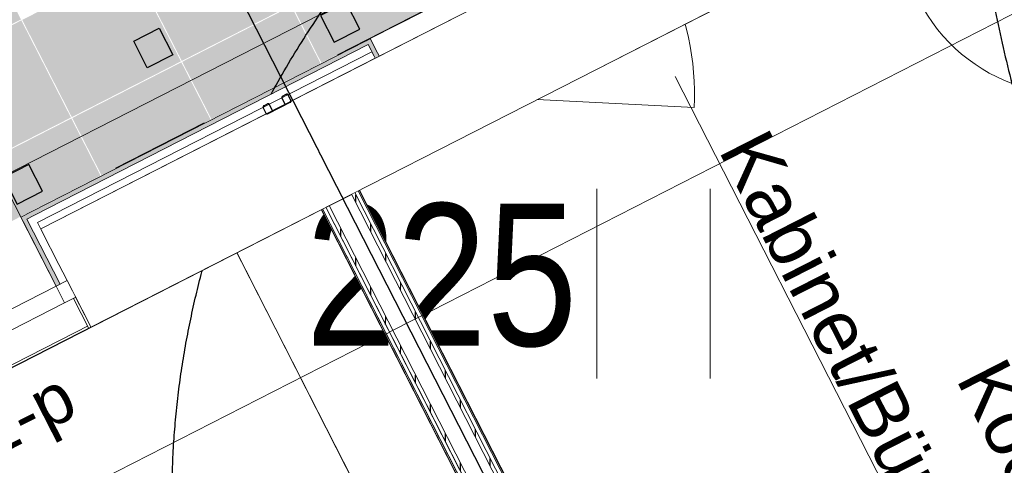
# Model space of a CAD drawing. Header units: metres. Extents: x 538891 to 1080079, y 6588829 to 13178720.
# Tile 685 of 1056: x 539893.23 to 539897.18, y 6589221.22 to 6589223. Entities that reach past the tile are written whole.
import ezdxf

# ---------------------------------------------------------------- set-up
doc = ezdxf.new("R2010")
doc.units = ezdxf.units.M
doc.header["$LTSCALE"] = 0.4
for name, pattern in [('DASHED', [52.916667, 26.458333, -26.458333]), ('Dot & Dashed', [83.78472, 39.6875, -22.048611, 0, -22.048609]), ('Hidden Line', [48.902778, 35.277778, -13.625]), ('Kaitsepiire', [2.5, 1, -1.5]), ('Triple Dashed', [92.604163, 66.145831, -26.458332])]:
    doc.linetypes.add(name, pattern=pattern)
for name, color, linetype in [('AR', 7, 'Continuous'), ('DENDRO', 7, 'Continuous'), ('GEO', 7, 'Continuous'), ('KINO_GRID', 7, 'Continuous'), ('KINO_PINNAKATTED 2', 7, 'Continuous'), ('KINO_VÄIKEEHITISED', 7, 'Continuous')]:
    doc.layers.add(name, color=color, linetype=linetype)
doc.styles.add('Arial', font='arial.ttf')
doc.styles.add('Arial Narrow', font='ARIALN.TTF')
pattern_1 = [(0, (0, 0), (0, 0.075), [1e-05, -0.07499])]
pattern_2 = [(90, (0, 0), (-0.06, 0), [])]

# ---------------------------------------------------------------- blocks, each defined once
blk = doc.blocks.new('HEIN')
at = {"color": 7, "linetype": 'Continuous', "lineweight": 9}
for p, q in [((-0.4551, 0.7611), (-0.4551, -0.7611)), ((0.4551, 0.7611), (0.4551, -0.7611))]:
    blk.add_line(p, q, dxfattribs=at)

msp = doc.modelspace()

# ---------------------------------------------------------------- linework, layer by layer
at = {"layer": 'AR', "color": 7, "linetype": 'Continuous', "lineweight": 9}
msp.add_line((539892.2525, 6589221.2766), (539893.4104, 6589221.8676), dxfattribs=at)
at = {"layer": 'AR', "color": 250, "linetype": 'Continuous', "lineweight": 9, "true_color": 0x333333, "flags": 128}
msp.add_lwpolyline([(539893.5949, 6589194.9504), (539899.8386, 6589198.1372), (539891.2747, 6589214.9149), (539896.4144, 6589217.5383), (539894.0855, 6589222.1013), (539894.4239, 6589222.274), (539910.3228, 6589230.3888)], dxfattribs=at)
msp.add_lwpolyline([(539893.5949, 6589194.9504), (539899.8386, 6589198.1372), (539891.2747, 6589214.9149), (539896.4144, 6589217.5383), (539894.0855, 6589222.1013), (539894.4239, 6589222.274), (539910.3228, 6589230.3888)], dxfattribs=at)
msp.add_lwpolyline([(539893.5949, 6589194.9504), (539899.8386, 6589198.1372), (539891.2747, 6589214.9149), (539896.4144, 6589217.5383), (539894.0855, 6589222.1013), (539894.4239, 6589222.274), (539910.3228, 6589230.3888)], dxfattribs=at)
msp.add_lwpolyline([(539893.5949, 6589194.9504), (539899.8386, 6589198.1372), (539891.2747, 6589214.9149), (539896.4144, 6589217.5383), (539894.0855, 6589222.1013), (539894.4239, 6589222.274), (539910.3228, 6589230.3888)], dxfattribs=at)
msp.add_lwpolyline([(539893.5949, 6589194.9504), (539899.8386, 6589198.1372), (539891.2747, 6589214.9149), (539896.4144, 6589217.5383), (539894.0855, 6589222.1013), (539894.4239, 6589222.274), (539910.3228, 6589230.3888)], dxfattribs=at)
msp.add_lwpolyline([(539893.5949, 6589194.9504), (539899.8386, 6589198.1372), (539891.2747, 6589214.9149), (539896.4144, 6589217.5383), (539894.0855, 6589222.1013), (539894.4239, 6589222.274), (539910.3228, 6589230.3888)], dxfattribs=at)
at = {"layer": 'AR', "color": 253, "linetype": 'Continuous', "lineweight": 25, "true_color": 0xa3b799, "flags": 128}
msp.add_lwpolyline([(539897.2906, 6589223.6965), (539894.5932, 6589222.3197), (539896.0616, 6589219.4428), (539898.759, 6589220.8196)], close=True, dxfattribs=at)
at = {"layer": 'AR', "color": 7, "linetype": 'Continuous', "lineweight": 9, "flags": 128}
for points in [[(539897.2906, 6589223.6965), (539894.5932, 6589222.3197), (539896.0616, 6589219.4428), (539898.759, 6589220.8196)], [(539894.4417, 6589222.2424), (539891.3497, 6589220.6642), (539893.5455, 6589216.3622), (539896.6375, 6589217.9404)]]:
    msp.add_lwpolyline(points, close=True, dxfattribs=at)
at = {"layer": 'AR', "color": 253, "linetype": 'Continuous', "lineweight": 25, "true_color": 0xacaca6, "flags": 128}
msp.add_lwpolyline([(539894.4417, 6589222.2424), (539891.3497, 6589220.6642), (539893.5455, 6589216.3622), (539896.6375, 6589217.9404)], close=True, dxfattribs=at)
at = {"layer": 'AR', "color": 7, "linetype": 'Hidden Line', "lineweight": 9, "flags": 128}
msp.add_lwpolyline([(539891.2871, 6589214.8918), (539896.4264, 6589217.5149), (539894.0974, 6589222.0779), (539893.6342, 6589221.8415), (539888.9581, 6589219.4548)], close=True, dxfattribs=at)
at = {"layer": 'AR', "color": 7, "linetype": 'Continuous', "lineweight": 9}
msp.add_arc((539897.463, 6589223.4027), 0.7, 207.0398, 297.0398, dxfattribs=at)
at = {"layer": 'DENDRO', "color": 30, "linetype": 'Continuous', "lineweight": 25, "true_color": 0xff7f00}
msp.add_open_spline([(539903.0423, 6589227.3064), (539904.0622, 6589226.6874), (539905.3501, 6589224.5994), (539905.5409, 6589222.2209), (539904.5836, 6589220.1893), (539902.7346, 6589219.0489), (539900.4894, 6589219.1053), (539898.4497, 6589220.3434), (539897.1618, 6589222.4314), (539896.971, 6589224.8099), (539897.9283, 6589226.8415), (539899.7773, 6589227.9819), (539902.0225, 6589227.9255), (539903.0423, 6589227.3064)], degree=2, dxfattribs=at)
at = {"layer": 'DENDRO', "color": 82, "linetype": 'Continuous', "lineweight": 25, "true_color": 0x33cc00}
msp.add_open_spline([(539896.6663, 6589224.4293), (539896.6395, 6589224.426), (539896.6126, 6589224.4226), (539896.1098, 6589224.3544), (539895.0521, 6589223.8198), (539894.3427, 6589222.9377), (539893.9903, 6589222.1836), (539893.8203, 6589221.3073), (539893.8766, 6589220.3868), (539894.1593, 6589219.5194), (539894.8775, 6589218.4187), (539896.1184, 6589217.7018), (539897.0745, 6589217.5717), (539897.5175, 6589217.6135), (539897.9589, 6589217.6797), (539898.86, 6589218.0382), (539899.617, 6589218.7907), (539900.036, 6589219.4652), (539900.3047, 6589220.2878), (539900.3646, 6589221.1982), (539900.192, 6589222.1043), (539899.5971, 6589223.3263), (539898.3712, 6589224.2299), (539897.2232, 6589224.489), (539896.72, 6589224.436), (539896.6932, 6589224.4327), (539896.6663, 6589224.4293)], degree=2, knots=[0, 0, 0, 0.002527, 0.002527, 0.049905, 0.097283, 0.144661, 0.192039, 0.239417, 0.286795, 0.334173, 0.381551, 0.428929, 0.476307, 0.523685, 0.571064, 0.618442, 0.66582, 0.713198, 0.760576, 0.807954, 0.855332, 0.90271, 0.950088, 0.997466, 0.997466, 1, 1, 1], dxfattribs=at)
at = {"layer": 'KINO_GRID', "color": 254, "linetype": 'Continuous', "true_color": 0xe6e6e6}
for points in [[(539891.2218, 6589222.5864), (539891.2673, 6589222.4974), (539894.317, 6589224.1662), (539894.3625, 6589224.0771)], [(539896.2415, 6589196.8039), (539896.3306, 6589196.8494), (539882.8141, 6589223.1115), (539882.9031, 6589223.157)]]:
    msp.add_solid(points, dxfattribs=at)
at = {"layer": 'KINO_PINNAKATTED 2', "color": 9, "linetype": 'Continuous', "true_color": 0xd9c4ab}
msp.add_solid([(539875.2348, 6589222.454), (539874.6299, 6589223.6385), (539897.435, 6589233.7851), (539896.8304, 6589234.9697)], dxfattribs=at)
at = {"layer": 'KINO_PINNAKATTED 2', "color": 254, "linetype": 'Continuous', "true_color": 0xd4dae2}
for points in [[(539893.881, 6589222.8389), (539894.3191, 6589223.0625), (539893.6819, 6589223.229), (539894.12, 6589223.4526)], [(539892.7968, 6589222.7818), (539893.2349, 6589223.0054), (539892.5977, 6589223.1719), (539893.0357, 6589223.3955)], [(539894.4419, 6589222.8308), (539894.88, 6589223.0544), (539894.3245, 6589223.0608), (539894.7626, 6589223.2844)], [(539893.4394, 6589222.6135), (539893.8775, 6589222.8371), (539893.2402, 6589223.0036), (539893.6783, 6589223.2272)], [(539894.0002, 6589222.6054), (539894.4383, 6589222.829), (539893.8828, 6589222.8354), (539894.3209, 6589223.059)], [(539892.9977, 6589222.3881), (539893.4358, 6589222.6117), (539892.7986, 6589222.7782), (539893.2367, 6589223.0018)], [(539893.5586, 6589222.3799), (539893.9967, 6589222.6036), (539893.4412, 6589222.6099), (539893.8793, 6589222.8335)], [(539893.1169, 6589222.1545), (539893.555, 6589222.3781), (539892.9995, 6589222.3845), (539893.4376, 6589222.6081)]]:
    msp.add_solid(points, dxfattribs=at)
at = {"layer": 'KINO_VÄIKEEHITISED', "color": 231, "linetype": 'Kaitsepiire', "lineweight": 25, "true_color": 0xff55cc, "flags": 128}
msp.add_lwpolyline([(539883.5712, 6589220.791), (539887.7173, 6589219.3941), (539895.5273, 6589223.3848), (539896.8559, 6589227.7439), (539894.1546, 6589233.0364), (539888.3206, 6589235.0125), (539882.4821, 6589232.0325), (539880.6278, 6589226.558)], close=True, dxfattribs=at)

# ---------------------------------------------------------------- block references
at = {"layer": 'GEO', "color": 8, "true_color": 0x7d7d7d, "xscale": 0.5, "yscale": 0.5, "zscale": 0.5}
msp.add_blockref('HEIN', (539895.7748, 6589221.9452), dxfattribs=at)

# ---------------------------------------------------------------- texts
at = {"layer": 'AR', "color": 7, "attachment_point": 1, "line_spacing_factor": 1.004016, "style": 'Arial'}
for s, insert, char_height, rotation in [('Kabinet/Büroo', (539896.23, 6589222.5817), 0.22, 297.0398), ('Köök', (539897.1838, 6589221.6636), 0.22, 297.0398), ('VU-202-p', (539892.3183, 6589221.057), 0.2, 27.0398)]:
    msp.add_mtext(s, dxfattribs=dict(at, insert=insert, char_height=char_height, rotation=rotation))
at = {"layer": 'DENDRO', "color": 250, "true_color": 0x333333, "insert": (539894.3789, 6589222.2664), "char_height": 0.57083, "attachment_point": 1, "line_spacing_factor": 2.63829, "style": 'Arial Narrow'}
msp.add_mtext('225', dxfattribs=at)

# ---------------------------------------------------------------- next in the draw order: wipeouts: each hides what was drawn before it
at = {"color": 255, "linetype": 'Continuous', "lineweight": 5}
msp.add_wipeout([(539894.5754, 6589222.3106), (539894.5887, 6589222.3174), (539894.5842, 6589222.3263), (539894.5708, 6589222.3195)], dxfattribs=at).dxf.layer = 'AR'

# ---------------------------------------------------------------- next in the draw order: hatches: boundary and pattern name
at = {"layer": 'AR', "linetype": 'Continuous', "lineweight": 25, "true_color": 0x848484}
h = msp.add_hatch(dxfattribs=at)
h.set_pattern_fill('GYPSUM_0001', color=252, style=0, pattern_type=2)
h.set_pattern_definition(pattern_1)
h.paths.add_polyline_path([(539894.5754, 6589222.3106), (539894.5887, 6589222.3174), (539894.5842, 6589222.3263), (539894.5708, 6589222.3195)])

# ---------------------------------------------------------------- next in the draw order: wipeouts: each hides what was drawn before it
at = {"color": 255, "linetype": 'Continuous', "lineweight": 5}
msp.add_wipeout([(539894.562, 6589222.3038), (539894.5754, 6589222.3106), (539894.5708, 6589222.3195), (539894.5574, 6589222.3127)], dxfattribs=at).dxf.layer = 'AR'

# ---------------------------------------------------------------- next in the draw order: hatches: boundary and pattern name
at = {"layer": 'AR', "linetype": 'Continuous', "lineweight": 25, "true_color": 0x848484}
h = msp.add_hatch(dxfattribs=at)
h.set_pattern_fill('PLYWOOD_0001', color=252, style=0, pattern_type=2)
h.set_pattern_definition(pattern_2)
h.paths.add_polyline_path([(539894.562, 6589222.3038), (539894.5754, 6589222.3106), (539894.5708, 6589222.3195), (539894.5574, 6589222.3127)])

# ---------------------------------------------------------------- next in the draw order: wipeouts: each hides what was drawn before it
at = {"color": 255, "linetype": 'Continuous', "lineweight": 5}
for points in [[(539895.9513, 6589219.6588), (539894.5932, 6589222.3197), (539894.5887, 6589222.3174), (539895.9469, 6589219.6565)], [(539894.4729, 6589222.2583), (539894.562, 6589222.3038), (539894.5574, 6589222.3127), (539894.4684, 6589222.2672)]]:
    msp.add_wipeout(points, dxfattribs=at).dxf.layer = 'AR'

# ---------------------------------------------------------------- next in the draw order: wipeouts: each hides what was drawn before it
for points in [[(539895.9628, 6589219.6253), (539894.5887, 6589222.3174), (539894.5754, 6589222.3106), (539895.9494, 6589219.6185)], [(539894.4596, 6589222.2515), (539894.4729, 6589222.2583), (539894.4684, 6589222.2672), (539894.455, 6589222.2604)]]:
    msp.add_wipeout(points, dxfattribs=at).dxf.layer = 'AR'

# ---------------------------------------------------------------- next in the draw order: hatches: boundary and pattern name
at = {"layer": 'AR', "linetype": 'Continuous', "lineweight": 25, "true_color": 0x848484}
h = msp.add_hatch(dxfattribs=at)
h.set_pattern_fill('GYPSUM_0001', color=252, style=0, pattern_type=2)
h.set_pattern_definition(pattern_1)
h.paths.add_polyline_path([(539895.9628, 6589219.6253), (539894.5887, 6589222.3174), (539894.5754, 6589222.3106), (539895.9494, 6589219.6185)])
h = msp.add_hatch(dxfattribs=at)
h.set_pattern_fill('PLYWOOD_0001', color=252, style=0, pattern_type=2)
h.set_pattern_definition(pattern_2)
h.paths.add_polyline_path([(539894.4596, 6589222.2515), (539894.4729, 6589222.2583), (539894.4684, 6589222.2672), (539894.455, 6589222.2604)])

# ---------------------------------------------------------------- next in the draw order: wipeouts: each hides what was drawn before it
at = {"color": 255, "linetype": 'Continuous', "lineweight": 5}
for points in [[(539895.9494, 6589219.6185), (539894.5754, 6589222.3106), (539894.562, 6589222.3038), (539895.936, 6589219.6117)], [(539894.4462, 6589222.2447), (539894.4596, 6589222.2515), (539894.455, 6589222.2604), (539894.4417, 6589222.2536)]]:
    msp.add_wipeout(points, dxfattribs=at).dxf.layer = 'AR'

# ---------------------------------------------------------------- next in the draw order: hatches: boundary and pattern name
at = {"layer": 'AR', "linetype": 'Continuous', "lineweight": 25, "true_color": 0x848484}
h = msp.add_hatch(dxfattribs=at)
h.set_pattern_fill('PLYWOOD_0001', color=252, style=0, pattern_type=2)
h.set_pattern_definition(pattern_2)
h.paths.add_polyline_path([(539895.9494, 6589219.6185), (539894.5754, 6589222.3106), (539894.562, 6589222.3038), (539895.936, 6589219.6117)])
h = msp.add_hatch(dxfattribs=at)
h.set_pattern_fill('GYPSUM_0001', color=252, style=0, pattern_type=2)
h.set_pattern_definition(pattern_1)
h.paths.add_polyline_path([(539894.4462, 6589222.2447), (539894.4596, 6589222.2515), (539894.455, 6589222.2604), (539894.4417, 6589222.2536)])

# ---------------------------------------------------------------- next in the draw order: wipeouts: each hides what was drawn before it
at = {"color": 255, "linetype": 'Continuous', "lineweight": 5}
msp.add_wipeout([(539896.642, 6589217.9427), (539894.4462, 6589222.2447), (539894.4417, 6589222.2424), (539896.6375, 6589217.9404)], dxfattribs=at).dxf.layer = 'AR'

# ---------------------------------------------------------------- next in the draw order: wipeouts: each hides what was drawn before it
msp.add_wipeout([(539896.6576, 6589217.945), (539894.4596, 6589222.2515), (539894.4462, 6589222.2447), (539896.6442, 6589217.9382)], dxfattribs=at).dxf.layer = 'AR'

# ---------------------------------------------------------------- next in the draw order: hatches: boundary and pattern name
at = {"layer": 'AR', "linetype": 'Continuous', "lineweight": 25, "true_color": 0x848484}
h = msp.add_hatch(dxfattribs=at)
h.set_pattern_fill('GYPSUM_0001', color=252, style=0, pattern_type=2)
h.set_pattern_definition(pattern_1)
h.paths.add_polyline_path([(539896.6576, 6589217.945), (539894.4596, 6589222.2515), (539894.4462, 6589222.2447), (539896.6442, 6589217.9382)])

# ---------------------------------------------------------------- next in the draw order: wipeouts: each hides what was drawn before it
at = {"color": 255, "linetype": 'Continuous', "lineweight": 5}
msp.add_wipeout([(539896.6778, 6589217.9385), (539894.4729, 6589222.2583), (539894.4596, 6589222.2515), (539896.6644, 6589217.9317)], dxfattribs=at).dxf.layer = 'AR'

# ---------------------------------------------------------------- next in the draw order: hatches: boundary and pattern name
at = {"layer": 'AR', "linetype": 'Continuous', "lineweight": 25, "true_color": 0x848484}
h = msp.add_hatch(dxfattribs=at)
h.set_pattern_fill('PLYWOOD_0001', color=252, style=0, pattern_type=2)
h.set_pattern_definition(pattern_2)
h.paths.add_polyline_path([(539896.6778, 6589217.9385), (539894.4729, 6589222.2583), (539894.4596, 6589222.2515), (539896.6644, 6589217.9317)])

# ---------------------------------------------------------------- next in the draw order: linework, layer by layer
at = {"layer": 'AR', "color": 7, "linetype": 'Continuous', "lineweight": 9}
msp.add_line((539894.4417, 6589222.2536), (539894.4462, 6589222.2447), dxfattribs=at)

# ---------------------------------------------------------------- next in the draw order: wipeouts: each hides what was drawn before it
at = {"color": 255, "linetype": 'Continuous', "lineweight": 5}
msp.add_wipeout([(539896.0463, 6589219.3957), (539894.562, 6589222.3038), (539894.4729, 6589222.2583), (539895.9572, 6589219.3502)], dxfattribs=at).dxf.layer = 'AR'

# ---------------------------------------------------------------- next in the draw order: linework, layer by layer
at = {"layer": 'AR', "color": 7, "linetype": 'Continuous', "lineweight": 9}
for p, q in [((539894.5708, 6589222.3195), (539894.5574, 6589222.3127)), ((539894.5842, 6589222.3263), (539894.5708, 6589222.3195)), ((539894.5754, 6589222.3106), (539894.5708, 6589222.3195)), ((539894.5887, 6589222.3174), (539894.5842, 6589222.3263)), ((539895.9514, 6589219.6476), (539894.5887, 6589222.3174)), ((539895.9513, 6589219.6588), (539894.5932, 6589222.3197)), ((539894.5574, 6589222.3127), (539894.4684, 6589222.2672)), ((539894.562, 6589222.3038), (539894.5574, 6589222.3127)), ((539895.936, 6589219.6117), (539894.562, 6589222.3038)), ((539895.9494, 6589219.6185), (539894.5754, 6589222.3106)), ((539894.455, 6589222.2604), (539894.4417, 6589222.2536)), ((539894.4417, 6589222.2424), (539896.6375, 6589217.9404)), ((539894.4462, 6589222.2447), (539896.6442, 6589217.9382)), ((539894.4684, 6589222.2672), (539894.455, 6589222.2604)), ((539894.455, 6589222.2604), (539894.4596, 6589222.2515)), ((539894.4596, 6589222.2515), (539896.6644, 6589217.9317)), ((539894.4684, 6589222.2672), (539894.4729, 6589222.2583)), ((539894.4729, 6589222.2583), (539895.9572, 6589219.3502))]:
    msp.add_line(p, q, dxfattribs=at)
at = {"layer": 'AR', "color": 254, "linetype": 'Continuous', "true_color": 0xe8e8e8}
msp.add_solid([(539894.6299, 6589222.9043), (539894.6217, 6589222.9203), (539893.2872, 6589222.219), (539893.279, 6589222.235)], dxfattribs=at)

# ---------------------------------------------------------------- next in the draw order: wipeouts: each hides what was drawn before it
at = {"color": 255, "linetype": 'Continuous', "lineweight": 5}
msp.add_wipeout([(539893.3017, 6589222.1905), (539894.6445, 6589222.8758), (539894.6299, 6589222.9043), (539893.2872, 6589222.219)], dxfattribs=at).dxf.layer = 'AR'

# ---------------------------------------------------------------- next in the draw order: wipeouts: each hides what was drawn before it
msp.add_wipeout([(539894.659, 6589222.8473), (539894.6445, 6589222.8758), (539893.3017, 6589222.1905), (539893.3163, 6589222.162)], dxfattribs=at).dxf.layer = 'AR'

# ---------------------------------------------------------------- next in the draw order: wipeouts: each hides what was drawn before it
msp.add_wipeout([(539894.6726, 6589222.8206), (539894.659, 6589222.8473), (539893.3163, 6589222.162), (539893.3299, 6589222.1353)], dxfattribs=at).dxf.layer = 'AR'

# ---------------------------------------------------------------- next in the draw order: wipeouts: each hides what was drawn before it
msp.add_wipeout([(539893.4209, 6589221.9571), (539894.7636, 6589222.6424), (539894.7572, 6589222.6549), (539894.7081, 6589222.7511), (539894.6726, 6589222.8206), (539893.3299, 6589222.1353)], dxfattribs=at).dxf.layer = 'AR'

# ---------------------------------------------------------------- next in the draw order: linework, layer by layer
at = {"layer": 'AR', "color": 7, "linetype": 'Continuous', "lineweight": 9}
msp.add_line((539894.5574, 6589222.3127), (539894.4684, 6589222.2672), dxfattribs=at)

# ---------------------------------------------------------------- next in the draw order: wipeouts: each hides what was drawn before it
at = {"color": 255, "linetype": 'Continuous', "lineweight": 5}
for points in [[(539894.5932, 6589222.3197), (539894.859, 6589222.4554), (539894.8545, 6589222.4643), (539894.5886, 6589222.3286)], [(539894.4417, 6589222.2424), (539894.4462, 6589222.2447), (539894.4417, 6589222.2536), (539894.4372, 6589222.2513)]]:
    msp.add_wipeout(points, dxfattribs=at).dxf.layer = 'AR'

# ---------------------------------------------------------------- next in the draw order: wipeouts: each hides what was drawn before it
for points in [[(539894.5887, 6589222.3174), (539894.5932, 6589222.3197), (539894.5886, 6589222.3286), (539894.5842, 6589222.3263)], [(539894.4417, 6589222.2424), (539894.4372, 6589222.2513), (539893.5118, 6589221.779), (539893.5163, 6589221.7701)]]:
    msp.add_wipeout(points, dxfattribs=at).dxf.layer = 'AR'

# ---------------------------------------------------------------- next in the draw order: hatches: boundary and pattern name
at = {"layer": 'AR', "linetype": 'Continuous', "lineweight": 0, "true_color": 0x848484}
msp.add_hatch(color=252, dxfattribs=at).paths.add_polyline_path([(539893.5118, 6589221.779), (539894.8545, 6589222.4643), (539894.7636, 6589222.6424), (539893.4209, 6589221.9571), (539893.4549, 6589221.8903)])
at = {"layer": 'AR', "linetype": 'Continuous', "lineweight": 9, "true_color": 0x6a6a6a}
h = msp.add_hatch(dxfattribs=at)
h.set_pattern_fill('STRUCTURAL_CONCRETE_0001', color=251, style=0, pattern_type=2)
h.set_pattern_definition([(90, (0, 0), (-0.6235383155, 0), [0.060000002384, -0.30000001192]), (90, (-0.3118, 0.18), (-0.6235383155, 0), [0.060000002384, -0.30000001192]), (150, (0, 0), (0.31176915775, 0.54000002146), [0.060000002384, -0.30000001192]), (150, (2e-17, 0.36), (0.31176915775, 0.54000002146), [0.060000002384, -0.30000001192]), (-150, (4e-18, 0.06), (-0.31176915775, 0.54000002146), [0.060000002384, -0.30000001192]), (-150, (3e-17, 0.42), (-0.31176915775, 0.54000002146), [0.060000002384, -0.30000001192]), (90, (-0.06, 4e-18), (-0.1200000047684, 0), [1e-05, -0.299990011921]), (90, (-0.06, 0.12001), (-0.1200000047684, 0), [1e-05, -0.299990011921]), (135, (-0.06, 0.06), (0.0848528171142, 0.0848528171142), [1e-05, -0.239990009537]), (135, (-0.12365, 0.12365), (0.0848528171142, 0.0848528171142), [1e-05, -0.239990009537])])
h.paths.add_polyline_path([(539893.5118, 6589221.779), (539894.8545, 6589222.4643), (539894.7636, 6589222.6424), (539893.4209, 6589221.9571), (539893.4549, 6589221.8903)])

# ---------------------------------------------------------------- next in the draw order: linework, layer by layer
at = {"layer": 'AR', "color": 7, "linetype": 'Continuous', "lineweight": 9}
for p, q in [((539894.5708, 6589222.3195), (539894.5574, 6589222.3127)), ((539894.5842, 6589222.3263), (539894.5708, 6589222.3195)), ((539894.5887, 6589222.3174), (539894.5842, 6589222.3263)), ((539894.455, 6589222.2604), (539894.4417, 6589222.2536)), ((539894.4417, 6589222.2536), (539894.4462, 6589222.2447)), ((539894.4684, 6589222.2672), (539894.455, 6589222.2604))]:
    msp.add_line(p, q, dxfattribs=at)

# ---------------------------------------------------------------- next in the draw order: wipeouts: each hides what was drawn before it
at = {"color": 255, "linetype": 'Continuous', "lineweight": 5}
for points in [[(539894.6378, 6589222.9285), (539894.7241, 6589222.7593), (539894.7081, 6589222.7511), (539894.7572, 6589222.6549), (539894.7661, 6589222.6595), (539894.8679, 6589222.4599), (539896.0169, 6589223.0464), (539895.9151, 6589223.2459), (539895.924, 6589223.2505), (539895.8749, 6589223.3466), (539895.8589, 6589223.3385), (539895.7725, 6589223.5077)], [(539893.2587, 6589222.2044), (539893.3923, 6589221.9426), (539893.4209, 6589221.9571), (539893.3017, 6589222.1905), (539893.2872, 6589222.219)], [(539893.5163, 6589221.7701), (539893.5118, 6589221.779), (539893.4549, 6589221.8903), (539893.446, 6589221.8858), (539893.5074, 6589221.7655)]]:
    msp.add_wipeout(points, dxfattribs=at).dxf.layer = 'AR'

# ---------------------------------------------------------------- next in the draw order: hatches: boundary and pattern name
at = {"layer": 'AR', "linetype": 'Continuous', "lineweight": 0, "true_color": 0xe8e8e8}
for points in [[(539894.6217, 6589222.9203), (539894.6299, 6589222.9043), (539894.7081, 6589222.7511), (539894.7241, 6589222.7593), (539894.6378, 6589222.9285)], [(539893.2345, 6589222.2123), (539893.3763, 6589221.9344), (539893.3923, 6589221.9426), (539893.2587, 6589222.2044), (539893.2872, 6589222.219), (539893.279, 6589222.235)]]:
    msp.add_hatch(color=254, dxfattribs=at).paths.add_polyline_path(points)

# ---------------------------------------------------------------- next in the draw order: linework, layer by layer
at = {"layer": 'AR', "color": 7, "linetype": 'Continuous', "lineweight": 9}
for p, q in [((539895.7725, 6589223.5077), (539894.6378, 6589222.9285)), ((539894.6217, 6589222.9203), (539893.279, 6589222.235)), ((539894.6217, 6589222.9203), (539894.6378, 6589222.9285)), ((539894.6217, 6589222.9203), (539894.6378, 6589222.9285)), ((539894.7241, 6589222.7593), (539894.6378, 6589222.9285)), ((539894.6299, 6589222.9043), (539893.2872, 6589222.219)), ((539894.6445, 6589222.8758), (539893.3017, 6589222.1905)), ((539894.6299, 6589222.9043), (539894.7081, 6589222.7511)), ((539894.659, 6589222.8473), (539893.3163, 6589222.162)), ((539894.6726, 6589222.8206), (539893.3299, 6589222.1353)), ((539894.7081, 6589222.7511), (539894.7241, 6589222.7593)), ((539893.279, 6589222.235), (539893.2345, 6589222.2123)), ((539893.279, 6589222.235), (539893.2345, 6589222.2123)), ((539893.5118, 6589221.779), (539894.4417, 6589222.2536)), ((539893.5163, 6589221.7701), (539894.4417, 6589222.2424)), ((539893.3763, 6589221.9344), (539893.2345, 6589222.2123)), ((539893.2872, 6589222.219), (539893.2587, 6589222.2044)), ((539893.2587, 6589222.2044), (539893.3923, 6589221.9426)), ((539893.3017, 6589222.1905), (539893.4209, 6589221.9571)), ((539893.3763, 6589221.9344), (539892.2184, 6589221.3434)), ((539893.3923, 6589221.9426), (539893.3763, 6589221.9344)), ((539893.4209, 6589221.9571), (539893.3923, 6589221.9426)), ((539893.4209, 6589221.9571), (539893.4549, 6589221.8903)), ((539893.4549, 6589221.8903), (539893.446, 6589221.8858)), ((539893.446, 6589221.8858), (539893.5074, 6589221.7655)), ((539893.5118, 6589221.779), (539893.4549, 6589221.8903)), ((539893.5163, 6589221.7701), (539893.5074, 6589221.7655)), ((539893.5163, 6589221.7701), (539893.5074, 6589221.7655))]:
    msp.add_line(p, q, dxfattribs=at)

# ---------------------------------------------------------------- next in the draw order: wipeouts: each hides what was drawn before it
at = {"color": 255, "linetype": 'Continuous', "lineweight": 5}
msp.add_wipeout([(539894.8679, 6589222.4599), (539894.7661, 6589222.6595), (539894.7572, 6589222.6549), (539894.8545, 6589222.4643), (539894.859, 6589222.4554)], dxfattribs=at).dxf.layer = 'AR'

# ---------------------------------------------------------------- next in the draw order: linework, layer by layer
at = {"layer": 'AR', "color": 7, "linetype": 'Continuous', "lineweight": 9}
for p, q in [((539896.0169, 6589223.0464), (539894.8679, 6589222.4599)), ((539894.7081, 6589222.7511), (539894.7572, 6589222.6549)), ((539894.7636, 6589222.6424), (539893.4209, 6589221.9571)), ((539894.7572, 6589222.6549), (539894.7661, 6589222.6595)), ((539894.8545, 6589222.4643), (539894.7572, 6589222.6549)), ((539894.7661, 6589222.6595), (539894.8679, 6589222.4599)), ((539894.5842, 6589222.3263), (539894.8545, 6589222.4643)), ((539894.5932, 6589222.3197), (539894.859, 6589222.4554)), ((539894.859, 6589222.4554), (539894.8679, 6589222.4599)), ((539894.859, 6589222.4554), (539894.8679, 6589222.4599))]:
    msp.add_line(p, q, dxfattribs=at)

# ---------------------------------------------------------------- next in the draw order: wipeouts: each hides what was drawn before it
at = {"color": 255, "linetype": 'Continuous', "lineweight": 5}
for points in [[(539894.7081, 6589222.7511), (539894.7572, 6589222.6549), (539894.8596, 6589222.7072), (539894.8105, 6589222.8034)], [(539893.4549, 6589221.8903), (539893.4209, 6589221.9571), (539893.3763, 6589221.9344), (539893.4104, 6589221.8676)]]:
    msp.add_wipeout(points, dxfattribs=at).dxf.layer = 'AR'

# ---------------------------------------------------------------- next in the draw order: linework, layer by layer
at = {"layer": 'AR', "color": 7, "linetype": 'Continuous', "lineweight": 9}
for p, q in [((539894.7241, 6589222.7593), (539894.6378, 6589222.9285)), ((539893.3763, 6589221.9344), (539892.9081, 6589222.8518)), ((539894.7081, 6589222.7511), (539894.7572, 6589222.6549)), ((539894.7081, 6589222.7511), (539894.7572, 6589222.6549)), ((539894.7661, 6589222.6595), (539894.8679, 6589222.4599)), ((539893.3763, 6589221.9344), (539893.2345, 6589222.2123)), ((539893.3763, 6589221.9344), (539893.4209, 6589221.9571)), ((539893.4104, 6589221.8676), (539893.3763, 6589221.9344)), ((539893.4209, 6589221.9571), (539893.4549, 6589221.8903)), ((539893.4209, 6589221.9571), (539893.4549, 6589221.8903)), ((539893.4209, 6589221.9571), (539893.4549, 6589221.8903)), ((539893.4549, 6589221.8903), (539893.4104, 6589221.8676)), ((539893.446, 6589221.8858), (539893.5074, 6589221.7655))]:
    msp.add_line(p, q, dxfattribs=at)

# ---------------------------------------------------------------- next in the draw order: wipeouts: each hides what was drawn before it
at = {"color": 255, "linetype": 'Continuous', "lineweight": 5}
msp.add_wipeout([(539895.8216, 6589223.1982), (539895.7725, 6589223.2944), (539894.8105, 6589222.8034), (539894.8596, 6589222.7072)], dxfattribs=at).dxf.layer = 'AR'

# ---------------------------------------------------------------- next in the draw order: linework, layer by layer
at = {"layer": 'AR', "color": 7, "linetype": 'Continuous', "lineweight": 9}
for p, q in [((539894.8105, 6589222.8034), (539895.7725, 6589223.2944)), ((539895.8216, 6589223.1982), (539894.8596, 6589222.7072)), ((539894.7081, 6589222.7511), (539894.8105, 6589222.8034)), ((539894.8105, 6589222.8034), (539894.8596, 6589222.7072)), ((539894.8596, 6589222.7072), (539894.7572, 6589222.6549)), ((539894.8596, 6589222.7072), (539895.9382, 6589222.6514))]:
    msp.add_line(p, q, dxfattribs=at)
msp.add_arc((539894.8596, 6589222.7072), 1.08, 357.0398, 27.0398, dxfattribs=at)

# ---------------------------------------------------------------- next in the draw order: wipeouts: each hides what was drawn before it
at = {"color": 255, "linetype": 'Continuous', "lineweight": 5}
msp.add_wipeout([(539908.0358, 6589229.6782), (539893.3149, 6589222.1647), (539893.3195, 6589222.1557), (539908.0404, 6589229.6693)], dxfattribs=at).dxf.layer = 'AR'

# ---------------------------------------------------------------- next in the draw order: wipeouts: each hides what was drawn before it
msp.add_wipeout([(539908.0404, 6589229.6693), (539893.3195, 6589222.1557), (539893.3877, 6589222.0221), (539908.1086, 6589229.5357)], dxfattribs=at).dxf.layer = 'AR'

# ---------------------------------------------------------------- next in the draw order: linework, layer by layer
at = {"layer": 'AR', "color": 251, "linetype": 'Continuous', "lineweight": 9, "true_color": 0x6a6a6a}
msp.add_line((539893.3149, 6589222.1647), (539893.3195, 6589222.1557), dxfattribs=at)
at = {"layer": 'AR', "color": 8, "linetype": 'Continuous', "lineweight": 25, "true_color": 0x808080, "flags": 128}
msp.add_lwpolyline([(539893.1647, 6589222.3709), (539893.2193, 6589222.264), (539893.3217, 6589222.3163), (539893.2672, 6589222.4232)], close=True, dxfattribs=at)
at = {"layer": 'AR', "color": 9, "linetype": 'Continuous', "true_color": 0xc0c0c0}
msp.add_solid([(539893.1647, 6589222.3709), (539893.2193, 6589222.264), (539893.2672, 6589222.4232), (539893.3217, 6589222.3163)], dxfattribs=at)

# ---------------------------------------------------------------- next in the draw order: wipeouts: each hides what was drawn before it
at = {"color": 255, "linetype": 'Continuous', "lineweight": 5}
msp.add_wipeout([(539908.1086, 6589229.5357), (539893.3877, 6589222.0221), (539893.4195, 6589221.9598), (539908.1404, 6589229.4734)], dxfattribs=at).dxf.layer = 'AR'

# ---------------------------------------------------------------- next in the draw order: linework, layer by layer
at = {"layer": 'AR', "color": 251, "linetype": 'Continuous', "lineweight": 9, "true_color": 0x6a6a6a}
msp.add_line((539893.3195, 6589222.1557), (539893.3877, 6589222.0221), dxfattribs=at)

# ---------------------------------------------------------------- next in the draw order: wipeouts: each hides what was drawn before it
at = {"color": 255, "linetype": 'Continuous', "lineweight": 5}
msp.add_wipeout([(539908.1404, 6589229.4734), (539893.4195, 6589221.9598), (539893.4209, 6589221.9571), (539908.1418, 6589229.4707)], dxfattribs=at).dxf.layer = 'AR'

# ---------------------------------------------------------------- next in the draw order: wipeouts: each hides what was drawn before it
msp.add_wipeout([(539893.5163, 6589221.7701), (539908.2372, 6589229.2836), (539908.2327, 6589229.2926), (539893.5118, 6589221.779)], dxfattribs=at).dxf.layer = 'AR'

# ---------------------------------------------------------------- next in the draw order: wipeouts: each hides what was drawn before it
msp.add_wipeout([(539908.1418, 6589229.4707), (539893.4209, 6589221.9571), (539893.5118, 6589221.779), (539908.2327, 6589229.2926)], dxfattribs=at).dxf.layer = 'AR'

# ---------------------------------------------------------------- next in the draw order: linework, layer by layer
at = {"layer": 'AR', "color": 251, "linetype": 'Triple Dashed', "lineweight": 9, "true_color": 0x575757}
msp.add_line((539924.7307, 6589166.2173), (539883.8858, 6589246.2422), dxfattribs=at)
at = {"layer": 'AR', "color": 7, "linetype": 'Hidden Line', "lineweight": 9}
for p in [(539909.0701, 6589230.7754), (539909.0701, 6589230.7754), (539909.0701, 6589230.7754), (539909.0701, 6589230.7754), (539909.0701, 6589230.7754), (539908.4355, 6589230.4514)]:
    msp.add_line(p, (539887.6935, 6589219.8647), dxfattribs=at)
at = {"layer": 'AR', "color": 251, "linetype": 'Continuous', "lineweight": 9, "true_color": 0x6a6a6a}
for p, q in [((539908.0358, 6589229.6782), (539893.3149, 6589222.1647)), ((539893.5163, 6589221.7701), (539908.2372, 6589229.2836)), ((539893.3877, 6589222.0221), (539893.4195, 6589221.9598)), ((539893.4195, 6589221.9598), (539893.4209, 6589221.9571)), ((539893.4209, 6589221.9571), (539893.5118, 6589221.779)), ((539893.5118, 6589221.779), (539893.5163, 6589221.7701))]:
    msp.add_line(p, q, dxfattribs=at)
at = {"layer": 'AR', "color": 7, "linetype": 'Continuous', "lineweight": 9}
msp.add_line((539907.2777, 6589229.5798), (539893.1602, 6589222.3742), dxfattribs=at)
at = {"layer": 'AR', "color": 1, "linetype": 'DASHED', "lineweight": 25, "true_color": 0xff0000}
for p, q in [((539893.4114, 6589224.4746), (539897.9605, 6589215.5618)), ((539894.3171, 6589222.6728), (539894.2263, 6589222.6264)), ((539894.2973, 6589222.6627), (539894.2832, 6589222.6903)), ((539894.2853, 6589222.697), (539894.3008, 6589222.7049)), ((539894.3075, 6589222.7027), (539894.3193, 6589222.6795)), ((539894.2196, 6589222.6286), (539894.2077, 6589222.6518)), ((539894.2099, 6589222.6585), (539894.2254, 6589222.6664)), ((539894.2321, 6589222.6642), (539894.2462, 6589222.6366))]:
    msp.add_line(p, q, dxfattribs=at)
at = {"layer": 'AR', "color": 7, "linetype": 'Dot & Dashed', "lineweight": 9}
msp.add_line((539899.3015, 6589224.0915), (539884.6399, 6589216.6082), dxfattribs=at)
at = {"layer": 'AR', "color": 8, "linetype": 'Continuous', "lineweight": 25, "true_color": 0x808080, "flags": 128}
for points in [[(539894.4384, 6589223.021), (539894.493, 6589222.9141), (539894.5954, 6589222.9664), (539894.5409, 6589223.0733)], [(539893.7425, 6589222.8118), (539893.6879, 6589222.9186), (539893.7904, 6589222.9709), (539893.8449, 6589222.864)]]:
    msp.add_lwpolyline(points, close=True, dxfattribs=at)
at = {"layer": 'AR', "color": 1, "linetype": 'DASHED', "lineweight": 25, "true_color": 0xff0000}
for centre, start, end in [((539894.2876, 6589222.6926), 117.0399, 207.0398), ((539894.303, 6589222.7004), 27.0398, 117.0398), ((539894.3149, 6589222.6773), 297.0398, 27.0398), ((539894.2122, 6589222.6541), 117.0398, 207.0398), ((539894.2276, 6589222.6619), 27.0398, 117.0399), ((539894.224, 6589222.6309), 207.0398, 297.0398)]:
    msp.add_arc(centre, 0.005, start, end, dxfattribs=at)
at = {"layer": 'AR', "color": 9, "linetype": 'Continuous', "true_color": 0xc0c0c0}
for points in [[(539894.4384, 6589223.021), (539894.493, 6589222.9141), (539894.5409, 6589223.0733), (539894.5954, 6589222.9664)], [(539893.7425, 6589222.8118), (539893.8449, 6589222.864), (539893.6879, 6589222.9186), (539893.7904, 6589222.9709)]]:
    msp.add_solid(points, dxfattribs=at)

doc.saveas('drawing.dxf')
